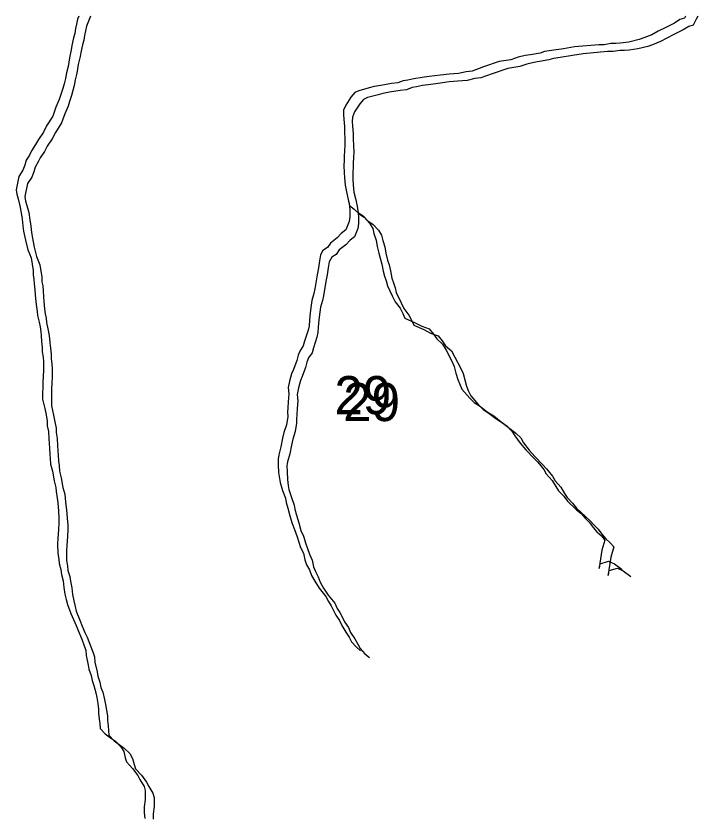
# Model space of a CAD drawing. Extents: x -21.1 to 50.3, y -4.9 to 22.1.
# Drawn here: x 45.278 to 46.025, y 20.767 to 21.646 of the extents above; entities that cross this region are included whole.
import ezdxf

# ---------------------------------------------------------------- set-up
doc = ezdxf.new("R2010")
doc.units = 0
doc.layers.add('GM_X_Minor_River', color=7, linetype='Continuous')
doc.layers.add('GM_X_Section_Text', color=7, linetype='Continuous')

msp = doc.modelspace()

# ---------------------------------------------------------------- linework, layer by layer
at = {"layer": 'GM_X_Minor_River'}
for points in [[(45.34693, 21.64575), (45.3455, 21.64231), (45.34439, 21.63698), (45.34328, 21.63204), (45.34254, 21.62671), (45.34105, 21.62177), (45.33919, 21.6134), (45.33846, 21.60883), (45.3366, 21.60009), (45.33513, 21.59058), (45.33327, 21.58335), (45.33216, 21.57727), (45.33067, 21.57156), (45.32918, 21.56623), (45.32693, 21.55976), (45.32544, 21.55444), (45.32168, 21.54606), (45.31831, 21.53616), (45.31152, 21.52548), (45.30813, 21.51863), (45.30246, 21.51062), (45.29945, 21.5049), (45.29492, 21.49804), (45.29266, 21.49347), (45.28927, 21.48775), (45.28778, 21.48242), (45.28553, 21.47671), (45.281, 21.46985), (45.27803, 21.4554), (45.27882, 21.45046), (45.28037, 21.44553), (45.28232, 21.43795), (45.2835, 21.42997), (45.28468, 21.42314), (45.28549, 21.41593), (45.28628, 21.40985), (45.28824, 21.39999), (45.29096, 21.38975), (45.29444, 21.38065), (45.2968, 21.36698), (45.29683, 21.36205), (45.29761, 21.35749), (45.29803, 21.35217), (45.29844, 21.34572), (45.29885, 21.3404), (45.29966, 21.33243), (45.30045, 21.32711), (45.30124, 21.32218), (45.30164, 21.31762), (45.30321, 21.31041), (45.30438, 21.3051), (45.30517, 21.29979), (45.30558, 21.29523)], [(45.35967, 21.64575), (45.35514, 21.63481), (45.35403, 21.62948), (45.35291, 21.62454), (45.35218, 21.61921), (45.35069, 21.61426), (45.34883, 21.6059), (45.34809, 21.60133), (45.34624, 21.59259), (45.34477, 21.58308), (45.34291, 21.57585), (45.3418, 21.56977), (45.34031, 21.56406), (45.33882, 21.55873), (45.33657, 21.55226), (45.33508, 21.54694), (45.33132, 21.53856), (45.32795, 21.52866), (45.32115, 21.51798), (45.31777, 21.51113), (45.3121, 21.50312), (45.30909, 21.4974), (45.30456, 21.49054), (45.3023, 21.48597), (45.29891, 21.48025), (45.29742, 21.47492), (45.29516, 21.46921), (45.29063, 21.46235), (45.28767, 21.4479), (45.28846, 21.44296), (45.29001, 21.43803), (45.29195, 21.43044), (45.29314, 21.42247), (45.29432, 21.41564), (45.29512, 21.40843), (45.29592, 21.40235), (45.29788, 21.39249), (45.3006, 21.38225), (45.30408, 21.37315), (45.30644, 21.35948), (45.30646, 21.35454), (45.30725, 21.34999), (45.30766, 21.34467), (45.30808, 21.33822), (45.30849, 21.3329), (45.30929, 21.32493), (45.31008, 21.31961), (45.31088, 21.31468), (45.31128, 21.31012), (45.31284, 21.30291), (45.31402, 21.2976), (45.31481, 21.29229), (45.31521, 21.28773)], [(46.01138, 21.64575), (46.01012, 21.64334), (46.00518, 21.6418), (45.99911, 21.63796), (45.98962, 21.63335), (45.98127, 21.62912), (45.97444, 21.62529), (45.9657, 21.62182), (45.96038, 21.61989), (45.94936, 21.61717), (45.93985, 21.61598), (45.9349, 21.61557), (45.92957, 21.61554), (45.92235, 21.61436), (45.91626, 21.61433), (45.88963, 21.6119), (45.87784, 21.60994), (45.86453, 21.60796), (45.85692, 21.60678), (45.85198, 21.60523), (45.84171, 21.60328), (45.83563, 21.60248), (45.82803, 21.60054), (45.82005, 21.59784), (45.80711, 21.59587), (45.79002, 21.59007), (45.77748, 21.58544), (45.77102, 21.58465), (45.76265, 21.5827), (45.75238, 21.58188), (45.74287, 21.58107), (45.7307, 21.57948), (45.72271, 21.5783), (45.71358, 21.57711), (45.70712, 21.57555), (45.70217, 21.57477), (45.69609, 21.57245), (45.68925, 21.57166)], [(46.02496, 21.64575), (46.02314, 21.64232), (46.01975, 21.63584), (46.01482, 21.63429), (46.00875, 21.63046), (45.99926, 21.62585), (45.9909, 21.62162), (45.98407, 21.61779), (45.97534, 21.61432), (45.97002, 21.61239), (45.959, 21.60967), (45.94949, 21.60848), (45.94454, 21.60807), (45.93921, 21.60804), (45.93199, 21.60686), (45.92589, 21.60683), (45.89926, 21.6044), (45.88747, 21.60243), (45.87416, 21.60046), (45.86656, 21.59928), (45.86162, 21.59773), (45.85135, 21.59578), (45.84526, 21.59498), (45.83766, 21.59304), (45.82968, 21.59034), (45.81675, 21.58836), (45.79966, 21.58257), (45.78712, 21.57794), (45.78065, 21.57715), (45.77229, 21.5752), (45.76202, 21.57438), (45.7525, 21.57357), (45.74033, 21.57198), (45.73234, 21.5708), (45.72322, 21.56961), (45.71675, 21.56805), (45.71181, 21.56727), (45.70573, 21.56495), (45.69888, 21.56416)], [(45.68925, 21.57166), (45.67746, 21.56969), (45.67023, 21.56851), (45.66491, 21.56696), (45.65351, 21.56386), (45.64895, 21.56193), (45.64479, 21.55697), (45.63913, 21.5482), (45.63688, 21.54249), (45.63653, 21.53755), (45.63694, 21.53262), (45.63774, 21.52464), (45.63777, 21.51932), (45.6382, 21.51059), (45.63823, 21.50489), (45.63789, 21.49767), (45.63754, 21.49273), (45.63757, 21.48779), (45.63722, 21.48171), (45.63726, 21.47449), (45.63768, 21.46841), (45.63848, 21.46044), (45.64005, 21.45323), (45.642, 21.44488), (45.64318, 21.43767), (45.64359, 21.43236), (45.64363, 21.4259), (45.64289, 21.42058), (45.63914, 21.41144), (45.63421, 21.40761), (45.62967, 21.40265), (45.62247, 21.39691), (45.61907, 21.39195), (45.61414, 21.38889), (45.6115, 21.38393), (45.6104, 21.37747), (45.6093, 21.36986), (45.60782, 21.36226), (45.60524, 21.34666), (45.60413, 21.34172), (45.60189, 21.33411), (45.60116, 21.32879), (45.60006, 21.32042), (45.59934, 21.31244), (45.599, 21.30636), (45.59788, 21.30142), (45.59414, 21.28962), (45.59265, 21.28429), (45.58888, 21.27857), (45.587, 21.274), (45.58551, 21.2683), (45.58176, 21.2584), (45.57988, 21.25383), (45.57764, 21.24584), (45.57616, 21.23861), (45.57696, 21.23178), (45.57624, 21.22304), (45.5759, 21.21658), (45.57555, 21.21164), (45.57557, 21.20708), (45.5741, 21.19795), (45.57148, 21.18958), (45.57, 21.18311), (45.56815, 21.1736), (45.56591, 21.16485), (45.56518, 21.16029), (45.56521, 21.15383), (45.56564, 21.14548), (45.56644, 21.13902), (45.56723, 21.13447), (45.56994, 21.12575), (45.57303, 21.11741), (45.57382, 21.11285), (45.57576, 21.1064), (45.57809, 21.09806), (45.58042, 21.08971), (45.58312, 21.08327), (45.58583, 21.07493), (45.5897, 21.06355), (45.59278, 21.05711), (45.59435, 21.0499), (45.59628, 21.04459), (45.59935, 21.03891), (45.60167, 21.03285), (45.60513, 21.02641), (45.61013, 21.01884), (45.61741, 21.00976), (45.6201, 21.00408), (45.62318, 20.99954), (45.62549, 20.99499), (45.62818, 20.98931), (45.6324, 20.98325), (45.63472, 20.97795), (45.63933, 20.97075), (45.64278, 20.96507), (45.64548, 20.96015), (45.65045, 20.95448), (45.65543, 20.95033)], [(45.69888, 21.56416), (45.68709, 21.56219), (45.67987, 21.56101), (45.67455, 21.55946), (45.66315, 21.55636), (45.65859, 21.55443), (45.65443, 21.54947), (45.64877, 21.5407), (45.64652, 21.53499), (45.64617, 21.53005), (45.64657, 21.52511), (45.64738, 21.51714), (45.64741, 21.51182), (45.64784, 21.50309), (45.64787, 21.49739), (45.64753, 21.49017), (45.64718, 21.48523), (45.64721, 21.48029), (45.64686, 21.47421), (45.6469, 21.46699), (45.64731, 21.46091), (45.64812, 21.45294), (45.64968, 21.44573), (45.65163, 21.43738), (45.65282, 21.43017), (45.65322, 21.42486), (45.65326, 21.4184), (45.65253, 21.41308), (45.64877, 21.40394), (45.64385, 21.40011), (45.63931, 21.39515), (45.63211, 21.38941), (45.62871, 21.38445), (45.62378, 21.38139), (45.62114, 21.37643), (45.62004, 21.36997), (45.61894, 21.36236), (45.61746, 21.35476), (45.61488, 21.33916), (45.61377, 21.33422), (45.61152, 21.32661), (45.61079, 21.32129), (45.6097, 21.31292), (45.60898, 21.30494), (45.60863, 21.29886), (45.60752, 21.29392), (45.60378, 21.28212), (45.60229, 21.27679), (45.59851, 21.27107), (45.59664, 21.2665), (45.59514, 21.26079), (45.59139, 21.2509), (45.58951, 21.24633), (45.58728, 21.23834), (45.58579, 21.23111), (45.5866, 21.22428), (45.58588, 21.21554), (45.58554, 21.20908), (45.58518, 21.20414), (45.58521, 21.19958), (45.58374, 21.19045), (45.58112, 21.18208), (45.57963, 21.17561), (45.57778, 21.1661), (45.57555, 21.15735), (45.57481, 21.15279), (45.57485, 21.14633), (45.57528, 21.13798), (45.57607, 21.13152), (45.57686, 21.12697), (45.57957, 21.11825), (45.58267, 21.1099), (45.58346, 21.10535), (45.58539, 21.0989), (45.58772, 21.09056), (45.59006, 21.08221), (45.59275, 21.07577), (45.59547, 21.06743), (45.59934, 21.05605), (45.60242, 21.04961), (45.60398, 21.0424), (45.60591, 21.03709), (45.60899, 21.03141), (45.61131, 21.02535), (45.61477, 21.01891), (45.61976, 21.01134), (45.62705, 21.00226), (45.62974, 20.99658), (45.63281, 20.99204), (45.63512, 20.98749), (45.63782, 20.98181), (45.64204, 20.97575), (45.64435, 20.97045), (45.64896, 20.96325), (45.65242, 20.95757), (45.65511, 20.95265), (45.66009, 20.94698), (45.66506, 20.94283)], [(45.64246, 21.44204), (45.64318, 21.43805), (45.64853, 21.43428), (45.65427, 21.42862), (45.65924, 21.42523), (45.66536, 21.4188), (45.66882, 21.41312), (45.66999, 21.40743), (45.67232, 21.40023), (45.6735, 21.39339), (45.67544, 21.38581), (45.677, 21.3805), (45.67856, 21.37405), (45.68012, 21.36608), (45.68167, 21.36077), (45.68361, 21.35546), (45.68478, 21.35015), (45.69017, 21.33916), (45.69325, 21.33272), (45.69862, 21.32553), (45.7017, 21.31985), (45.70401, 21.31454), (45.71508, 21.30967), (45.72233, 21.30591), (45.73072, 21.30291), (45.73532, 21.29724), (45.73878, 21.29194), (45.74528, 21.28628), (45.74913, 21.27946), (45.75528, 21.26772), (45.75798, 21.26166), (45.75992, 21.25445), (45.76187, 21.24762), (45.7638, 21.24307), (45.76649, 21.23701), (45.77492, 21.22718), (45.7799, 21.22227), (45.78678, 21.21775), (45.79404, 21.21209), (45.8013, 21.20757), (45.80933, 21.20116), (45.81583, 21.19626), (45.82119, 21.19097), (45.82426, 21.18567), (45.83039, 21.17772), (45.83653, 21.17054), (45.84533, 21.16147), (45.84954, 21.15693), (45.85606, 21.14899), (45.85875, 21.14407), (45.86526, 21.13689), (45.86911, 21.13007), (45.87218, 21.12553), (45.87792, 21.11948), (45.88214, 21.11419), (45.89209, 21.10474), (45.89706, 21.10059), (45.90128, 21.09568), (45.90587, 21.09115), (45.91009, 21.08547), (45.9143, 21.08055), (45.91928, 21.07602), (45.92311, 21.07149), (45.91974, 21.06045), (45.91754, 21.04638), (45.91681, 21.0403), (45.91792, 21.04562), (45.92704, 21.04833), (45.93353, 21.04533), (45.94194, 21.0393)], [(45.6521, 21.43454), (45.65281, 21.43055), (45.65816, 21.42678), (45.6639, 21.42112), (45.66887, 21.41772), (45.675, 21.4113), (45.67846, 21.40562), (45.67963, 21.39993), (45.68195, 21.39273), (45.68313, 21.38589), (45.68508, 21.37831), (45.68663, 21.373), (45.68819, 21.36655), (45.68976, 21.35858), (45.69131, 21.35327), (45.69325, 21.34796), (45.69442, 21.34265), (45.69981, 21.33166), (45.70289, 21.32522), (45.70826, 21.31803), (45.71134, 21.31235), (45.71365, 21.30704), (45.72471, 21.30217), (45.73197, 21.29841), (45.74036, 21.29541), (45.74496, 21.28974), (45.74842, 21.28444), (45.75492, 21.27878), (45.75876, 21.27196), (45.76492, 21.26022), (45.76762, 21.25416), (45.76956, 21.24695), (45.7715, 21.24012), (45.77343, 21.23557), (45.77613, 21.22951), (45.78456, 21.21968), (45.78954, 21.21477), (45.79641, 21.21025), (45.80368, 21.20459), (45.81093, 21.20007), (45.81896, 21.19366), (45.82546, 21.18875), (45.83082, 21.18347), (45.8339, 21.17817), (45.84003, 21.17022), (45.84616, 21.16304), (45.85497, 21.15397), (45.85918, 21.14943), (45.8657, 21.14149), (45.86839, 21.13657), (45.8749, 21.12939), (45.87875, 21.12257), (45.88182, 21.11803), (45.88756, 21.11198), (45.89178, 21.10668), (45.90172, 21.09724), (45.9067, 21.09309), (45.91091, 21.08818), (45.9155, 21.08364), (45.91972, 21.07797), (45.92394, 21.07305), (45.92891, 21.06852), (45.93275, 21.06399), (45.92938, 21.05295), (45.92718, 21.03888), (45.92645, 21.0328), (45.92756, 21.03812), (45.93668, 21.04083), (45.94317, 21.03783), (45.95158, 21.0318)], [(45.30558, 21.29523), (45.30599, 21.28916), (45.30679, 21.2827), (45.30682, 21.27776), (45.30761, 21.27207), (45.30802, 21.26675), (45.30808, 21.25649), (45.30772, 21.25194), (45.30739, 21.24357), (45.30742, 21.23864), (45.30707, 21.23294), (45.30711, 21.2261), (45.30945, 21.21585), (45.31101, 21.20864), (45.31219, 21.20181), (45.31222, 21.19687), (45.3134, 21.19042), (45.31382, 21.18245), (45.31464, 21.17219), (45.31506, 21.16536), (45.31547, 21.1608), (45.31588, 21.15473), (45.31783, 21.14714), (45.31979, 21.13651), (45.32173, 21.1293), (45.32214, 21.12475), (45.32294, 21.11754), (45.32373, 21.11222), (45.32454, 21.10311), (45.32497, 21.09551), (45.32499, 21.09057), (45.32466, 21.08297), (45.32395, 21.07309), (45.3236, 21.06739), (45.32366, 21.05675), (45.32484, 21.05068), (45.32525, 21.04575), (45.32719, 21.0393), (45.32798, 21.03398), (45.32954, 21.02677), (45.33034, 21.01956), (45.33153, 21.01235), (45.33308, 21.00628), (45.33425, 21.00097), (45.33812, 20.99111), (45.34081, 20.98467), (45.3439, 20.97785), (45.34621, 20.97254), (45.35007, 20.96306), (45.35278, 20.95548), (45.35433, 20.95093), (45.35474, 20.94524), (45.35708, 20.93461), (45.35787, 20.93006), (45.36019, 20.92323), (45.36137, 20.91754), (45.3633, 20.91223), (45.36525, 20.90427), (45.36642, 20.89895), (45.3676, 20.8925), (45.36839, 20.88643), (45.36842, 20.88149), (45.36921, 20.87541), (45.36963, 20.87048), (45.37003, 20.86516), (45.37578, 20.85912), (45.38151, 20.85497), (45.38686, 20.8512), (45.39299, 20.84516), (45.39606, 20.83985), (45.39762, 20.83303), (45.39917, 20.82848), (45.40568, 20.8213), (45.41143, 20.81373), (45.41374, 20.80918), (45.41835, 20.80161), (45.41952, 20.79706), (45.41958, 20.78718), (45.41848, 20.7792), (45.41851, 20.77312), (45.41893, 20.76628)], [(45.31521, 21.28773), (45.31563, 21.28165), (45.31643, 21.2752), (45.31645, 21.27026), (45.31725, 21.26457), (45.31766, 21.25925), (45.31771, 21.24899), (45.31736, 21.24443), (45.31702, 21.23607), (45.31705, 21.23114), (45.31671, 21.22543), (45.31674, 21.2186), (45.31908, 21.20835), (45.32065, 21.20114), (45.32183, 21.19431), (45.32185, 21.18937), (45.32303, 21.18292), (45.32346, 21.17494), (45.32428, 21.16469), (45.3247, 21.15786), (45.3251, 21.1533), (45.32552, 21.14722), (45.32746, 21.13964), (45.32943, 21.12901), (45.33137, 21.1218), (45.33178, 21.11725), (45.33258, 21.11004), (45.33337, 21.10472), (45.33418, 21.09561), (45.3346, 21.08801), (45.33463, 21.08307), (45.33429, 21.07547), (45.33359, 21.06559), (45.33324, 21.05989), (45.3333, 21.04925), (45.33447, 21.04318), (45.33488, 21.03825), (45.33682, 21.0318), (45.33761, 21.02648), (45.33918, 21.01927), (45.33998, 21.01206), (45.34116, 21.00485), (45.34272, 20.99878), (45.34389, 20.99347), (45.34775, 20.98361), (45.35045, 20.97717), (45.35354, 20.97035), (45.35585, 20.96504), (45.35971, 20.95556), (45.36242, 20.94798), (45.36396, 20.94343), (45.36438, 20.93774), (45.36672, 20.92711), (45.36751, 20.92256), (45.36983, 20.91573), (45.371, 20.91004), (45.37294, 20.90473), (45.37488, 20.89677), (45.37606, 20.89145), (45.37724, 20.885), (45.37803, 20.87893), (45.37806, 20.87399), (45.37885, 20.86791), (45.37926, 20.86298), (45.37967, 20.85766), (45.38542, 20.85162), (45.39115, 20.84747), (45.3965, 20.8437), (45.40262, 20.83766), (45.4057, 20.83235), (45.40726, 20.82553), (45.40881, 20.82097), (45.41532, 20.81379), (45.42107, 20.80623), (45.42338, 20.80168), (45.42799, 20.79411), (45.42916, 20.78956), (45.42921, 20.77968), (45.42811, 20.7717), (45.42815, 20.76562)]]:
    msp.add_lwpolyline(points, dxfattribs=at)

# ---------------------------------------------------------------- texts
at = {"layer": 'GM_X_Section_Text'}
for p in [(45.62675, 21.20942), (45.63639, 21.20192)]:
    msp.add_text('29', height=0.041856, rotation=0.00001, dxfattribs=at).set_placement(p)

doc.saveas('drawing.dxf')
